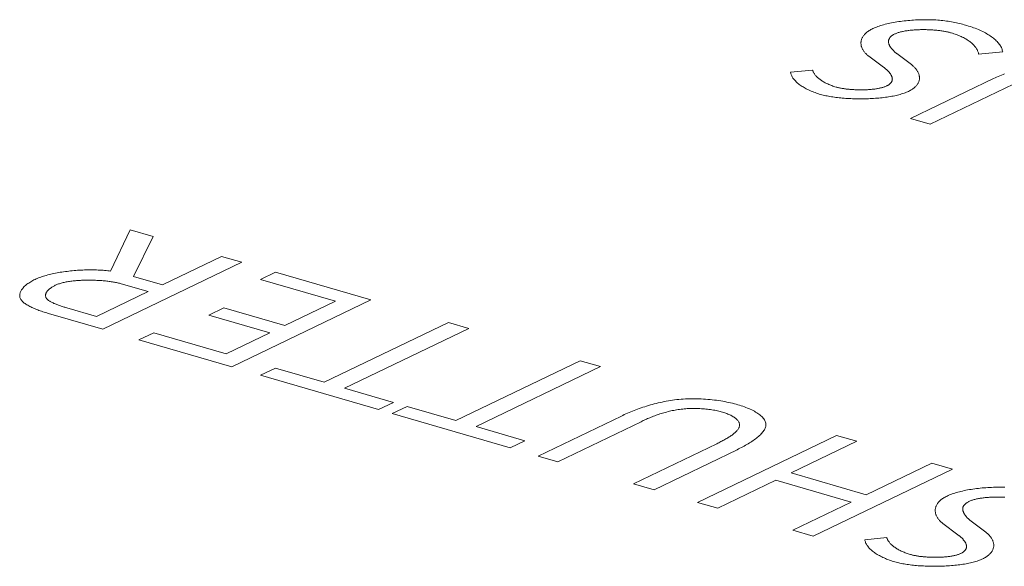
# Model space of a CAD drawing. Header units: millimetres. Extents: x 3925 to 5043, y -86 to 778.
# Tile 265 of 439: x 4916.04 to 4919.39, y 161.89 to 163.74. Entities that reach past the tile are written whole.
import ezdxf

# ---------------------------------------------------------------- set-up
doc = ezdxf.new("R2010")
doc.units = ezdxf.units.MM
doc.header["$LTSCALE"] = 46.255
doc.layers.add('H30K-TOP-COVDXF_CONTINUOUS_LINE', color=7, linetype='CONTINUOUS')

msp = doc.modelspace()

# ---------------------------------------------------------------- linework, layer by layer
at = {"layer": 'H30K-TOP-COVDXF_CONTINUOUS_LINE', "color": 7, "linetype": 'Continuous', "lineweight": 0}
for p, q in [((4918.9248, 163.6181), (4918.9755, 163.5803)), ((4919.0698, 163.5894), (4919.0204, 163.6267)), ((4919.2982, 163.625), (4919.3798, 163.6327)), ((4918.7338, 163.571), (4918.6593, 163.5634)), ((4919.067, 163.4064), (4919.1334, 163.3871)), ((4916.4162, 163.0285), (4916.3496, 162.888)), ((4916.4946, 163.0057), (4916.4162, 163.0285)), ((4916.4269, 162.8705), (4916.4946, 163.0057)), ((4916.3229, 162.6907), (4916.7952, 162.9183)), ((4916.7259, 162.9385), (4916.5254, 162.8419)), ((4916.7952, 162.9183), (4916.7259, 162.9385)), ((4916.9101, 162.8849), (4916.8592, 162.8603)), ((4917.234, 162.7907), (4916.9101, 162.8849)), ((4916.3853, 162.8453), (4916.4771, 162.8186)), ((4916.5254, 162.8419), (4916.4269, 162.8705)), ((4916.8592, 162.8603), (4917.1137, 162.7863)), ((4916.4771, 162.8186), (4916.3018, 162.7341)), ((4916.7616, 162.563), (4917.234, 162.7907)), ((4917.1137, 162.7863), (4916.9416, 162.7034)), ((4916.3018, 162.7341), (4916.2008, 162.7635)), ((4916.7342, 162.7637), (4916.6833, 162.7392)), ((4916.9416, 162.7034), (4916.7342, 162.7637)), ((4916.6833, 162.7392), (4916.8907, 162.6789)), ((4917.4973, 162.7141), (4917.0752, 162.5107)), ((4917.5667, 162.6939), (4917.4973, 162.7141)), ((4916.4962, 162.6791), (4916.446, 162.6548)), ((4916.7425, 162.6075), (4916.4962, 162.6791)), ((4916.8907, 162.6789), (4916.7425, 162.6075)), ((4917.1446, 162.4905), (4917.5667, 162.6939)), ((4916.446, 162.6548), (4916.7616, 162.563)), ((4917.9443, 162.5841), (4917.5222, 162.3807)), ((4918.0137, 162.5639), (4917.9443, 162.5841)), ((4916.9096, 162.5588), (4916.8593, 162.5346)), ((4917.0752, 162.5107), (4916.9096, 162.5588)), ((4917.5915, 162.3605), (4918.0137, 162.5639)), ((4916.8593, 162.5346), (4917.26, 162.4181)), ((4917.3102, 162.4423), (4917.1446, 162.4905)), ((4917.26, 162.4181), (4917.3102, 162.4423)), ((4917.3565, 162.4288), (4917.3062, 162.4046)), ((4917.5222, 162.3807), (4917.3565, 162.4288)), ((4917.3062, 162.4046), (4917.7069, 162.2881)), ((4917.7572, 162.3123), (4917.5915, 162.3605)), ((4917.7069, 162.2881), (4917.7572, 162.3123)), ((4918.8157, 162.3306), (4918.3433, 162.103)), ((4918.6614, 162.2032), (4918.8844, 162.3106)), ((4918.8844, 162.3106), (4918.8157, 162.3306)), ((4918.4087, 162.3023), (4918.1262, 162.1661)), ((4918.1956, 162.1459), (4918.4776, 162.2819)), ((4917.8024, 162.2603), (4917.8688, 162.241)), ((4918.7365, 161.9886), (4919.2089, 162.2162)), ((4919.1395, 162.2364), (4918.9166, 162.129)), ((4919.2089, 162.2162), (4919.1395, 162.2364)), ((4918.412, 162.083), (4918.6098, 162.1783)), ((4918.6098, 162.1783), (4918.865, 162.1041)), ((4918.9166, 162.129), (4918.6614, 162.2032)), ((4918.1262, 162.1661), (4918.1956, 162.1459)), ((4918.3433, 162.103), (4918.412, 162.083)), ((4918.865, 162.1041), (4918.6672, 162.0088)), ((4919.322, 162.0021), (4919.2726, 162.0394)), ((4918.6672, 162.0088), (4918.7365, 161.9886)), ((4919.177, 162.0308), (4919.2277, 161.993)), ((4918.9861, 161.9838), (4918.9115, 161.9761))]:
    msp.add_line(p, q, dxfattribs=at)
for points in [[(4918.9385, 163.7117), (4918.9352, 163.7101), (4918.9321, 163.7084), (4918.9292, 163.7067), (4918.9264, 163.705), (4918.9237, 163.7032), (4918.9212, 163.7014), (4918.9188, 163.6996), (4918.9166, 163.6977), (4918.9144, 163.6959), (4918.9125, 163.6939), (4918.9107, 163.692), (4918.909, 163.69), (4918.9074, 163.688), (4918.906, 163.686), (4918.9047, 163.684), (4918.9035, 163.682), (4918.9024, 163.6799), (4918.9015, 163.6779), (4918.9007, 163.6758), (4918.9, 163.6737), (4918.8995, 163.6716), (4918.899, 163.6695), (4918.8987, 163.6674), (4918.8985, 163.6653), (4918.8984, 163.6632), (4918.8984, 163.6611), (4918.8986, 163.659), (4918.8988, 163.6569), (4918.8992, 163.6548), (4918.8996, 163.6527), (4918.9002, 163.6506), (4918.9009, 163.6485), (4918.9017, 163.6464), (4918.9025, 163.6444), (4918.9035, 163.6424), (4918.9046, 163.6404), (4918.9058, 163.6384), (4918.9071, 163.6364), (4918.9084, 163.6344), (4918.9099, 163.6325), (4918.9115, 163.6306), (4918.9131, 163.6287), (4918.9148, 163.6269), (4918.9167, 163.625), (4918.9186, 163.6232), (4918.9206, 163.6215), (4918.9226, 163.6198), (4918.9248, 163.6181)], [(4919.2583, 163.7223), (4919.2534, 163.7237), (4919.2484, 163.7251), (4919.2434, 163.7264), (4919.2383, 163.7277), (4919.2332, 163.729), (4919.2279, 163.7303), (4919.2226, 163.7315), (4919.2172, 163.7326), (4919.2118, 163.7337), (4919.2062, 163.7348), (4919.2005, 163.7358), (4919.1948, 163.7367), (4919.1889, 163.7375), (4919.1829, 163.7383), (4919.1769, 163.7391), (4919.1707, 163.7397), (4919.1649, 163.7402), (4919.159, 163.7407), (4919.153, 163.7411), (4919.1469, 163.7414), (4919.1408, 163.7417), (4919.1346, 163.7418), (4919.1283, 163.742), (4919.122, 163.742), (4919.1157, 163.742), (4919.1093, 163.742), (4919.1029, 163.7418), (4919.0965, 163.7416), (4919.09, 163.7414), (4919.0836, 163.7411), (4919.0771, 163.7407), (4919.0707, 163.7402), (4919.0643, 163.7397), (4919.0579, 163.7392), (4919.0515, 163.7385), (4919.0452, 163.7378), (4919.0389, 163.7371), (4919.0327, 163.7363), (4919.0266, 163.7354), (4919.0205, 163.7345), (4919.0144, 163.7335), (4919.0085, 163.7324), (4919.0027, 163.7313), (4918.9969, 163.7302), (4918.9913, 163.7289), (4918.9858, 163.7277), (4918.9804, 163.7263), (4918.9751, 163.7249), (4918.97, 163.7235), (4918.965, 163.722), (4918.9601, 163.7204), (4918.9555, 163.7188), (4918.9509, 163.7171), (4918.9466, 163.7154), (4918.9424, 163.7136), (4918.9385, 163.7117)], [(4919.3798, 163.6327), (4919.3793, 163.6356), (4919.3786, 163.6386), (4919.3777, 163.6416), (4919.3766, 163.6446), (4919.3753, 163.6475), (4919.3738, 163.6505), (4919.3721, 163.6534), (4919.3702, 163.6563), (4919.3681, 163.6592), (4919.3659, 163.6621), (4919.3634, 163.665), (4919.3608, 163.6678), (4919.358, 163.6706), (4919.355, 163.6734), (4919.3519, 163.6762), (4919.3486, 163.6789), (4919.3452, 163.6816), (4919.3415, 163.6843), (4919.3378, 163.6869), (4919.3338, 163.6895), (4919.3297, 163.692), (4919.3255, 163.6945), (4919.3211, 163.697), (4919.3166, 163.6994), (4919.3119, 163.7018), (4919.3071, 163.7041), (4919.3022, 163.7063), (4919.2972, 163.7085), (4919.292, 163.7107), (4919.2866, 163.7128), (4919.2812, 163.7148), (4919.2757, 163.7168), (4919.27, 163.7187), (4919.2642, 163.7205), (4919.2583, 163.7223)], [(4919.0204, 163.6267), (4919.019, 163.6277), (4919.0176, 163.6288), (4919.0163, 163.63), (4919.0149, 163.6311), (4919.0136, 163.6323), (4919.0123, 163.6334), (4919.0111, 163.6346), (4919.0098, 163.6358), (4919.0086, 163.637), (4919.0074, 163.6383), (4919.0062, 163.6395), (4919.005, 163.6408), (4919.0039, 163.642), (4919.0029, 163.6433), (4919.0018, 163.6446), (4919.0008, 163.6459), (4918.9999, 163.6472), (4918.999, 163.6485), (4918.9981, 163.6498), (4918.9973, 163.6511), (4918.9965, 163.6524), (4918.9958, 163.6537), (4918.9951, 163.6551), (4918.9945, 163.6564), (4918.994, 163.6577), (4918.9935, 163.6591), (4918.9931, 163.6604), (4918.9927, 163.6617), (4918.9924, 163.6631), (4918.9922, 163.6644), (4918.9921, 163.6657), (4918.992, 163.667), (4918.992, 163.6683), (4918.9921, 163.6697), (4918.9922, 163.671), (4918.9925, 163.6723), (4918.9928, 163.6735), (4918.9932, 163.6748), (4918.9937, 163.6761), (4918.9943, 163.6774), (4918.9949, 163.6786), (4918.9957, 163.6798), (4918.9966, 163.6811), (4918.9976, 163.6823), (4918.9986, 163.6835), (4918.9998, 163.6847), (4919.0011, 163.6858), (4919.0024, 163.687), (4919.0039, 163.6881), (4919.0055, 163.6892), (4919.0073, 163.6903), (4919.0091, 163.6914), (4919.011, 163.6925), (4919.0131, 163.6935)], [(4919.0131, 163.6935), (4919.0153, 163.6945), (4919.0176, 163.6955), (4919.0199, 163.6964), (4919.0224, 163.6973), (4919.025, 163.6982), (4919.0276, 163.699), (4919.0304, 163.6998), (4919.0332, 163.7005), (4919.0361, 163.7012), (4919.039, 163.7019), (4919.0421, 163.7025), (4919.0452, 163.7031), (4919.0483, 163.7037), (4919.0515, 163.7042), (4919.0548, 163.7047), (4919.0582, 163.7052), (4919.0615, 163.7056), (4919.065, 163.706), (4919.0685, 163.7064), (4919.072, 163.7067), (4919.0755, 163.707), (4919.0791, 163.7073), (4919.0827, 163.7075), (4919.0864, 163.7077), (4919.09, 163.7079), (4919.0937, 163.708), (4919.0974, 163.7081), (4919.1011, 163.7082), (4919.1049, 163.7083), (4919.1086, 163.7083), (4919.1124, 163.7083), (4919.1161, 163.7083), (4919.1198, 163.7082), (4919.1236, 163.7081), (4919.1273, 163.708), (4919.131, 163.7078), (4919.1347, 163.7076), (4919.1384, 163.7074), (4919.142, 163.7072), (4919.1457, 163.7069), (4919.1493, 163.7066), (4919.1528, 163.7063), (4919.1564, 163.706), (4919.1599, 163.7056), (4919.1633, 163.7052), (4919.1667, 163.7048), (4919.1701, 163.7044), (4919.1734, 163.7039), (4919.1766, 163.7034), (4919.1798, 163.7029), (4919.1829, 163.7024), (4919.186, 163.7018), (4919.189, 163.7013), (4919.1919, 163.7007), (4919.1948, 163.7), (4919.1975, 163.6994), (4919.2002, 163.6987), (4919.2028, 163.698), (4919.2053, 163.6973)], [(4919.2053, 163.6973), (4919.2099, 163.696), (4919.2144, 163.6945), (4919.2187, 163.6931), (4919.223, 163.6915), (4919.2271, 163.69), (4919.2312, 163.6883), (4919.2351, 163.6866), (4919.2389, 163.6849), (4919.2426, 163.6832), (4919.2462, 163.6813), (4919.2497, 163.6795), (4919.2531, 163.6776), (4919.2564, 163.6757), (4919.2595, 163.6737), (4919.2626, 163.6717), (4919.2655, 163.6697), (4919.2683, 163.6676), (4919.271, 163.6656), (4919.2736, 163.6634), (4919.276, 163.6613), (4919.2784, 163.6591), (4919.2806, 163.657), (4919.2827, 163.6548), (4919.2846, 163.6525), (4919.2865, 163.6503), (4919.2882, 163.648), (4919.2898, 163.6458), (4919.2912, 163.6435), (4919.2926, 163.6412), (4919.2937, 163.6389), (4919.2948, 163.6366), (4919.2958, 163.6343), (4919.2966, 163.632), (4919.2972, 163.6297), (4919.2978, 163.6273), (4919.2982, 163.625)], [(4918.9755, 163.5803), (4918.9768, 163.5793), (4918.9782, 163.5783), (4918.9795, 163.5773), (4918.9808, 163.5762), (4918.9821, 163.5751), (4918.9834, 163.574), (4918.9846, 163.5729), (4918.9859, 163.5718), (4918.9871, 163.5707), (4918.9883, 163.5695), (4918.9895, 163.5684), (4918.9906, 163.5672), (4918.9917, 163.5661), (4918.9928, 163.5649), (4918.9939, 163.5637), (4918.9949, 163.5625), (4918.9959, 163.5613), (4918.9968, 163.5601), (4918.9977, 163.5589), (4918.9986, 163.5577), (4918.9994, 163.5564), (4919.0002, 163.5552), (4919.0009, 163.554), (4919.0016, 163.5527), (4919.0022, 163.5515), (4919.0027, 163.5503), (4919.0032, 163.549), (4919.0037, 163.5478), (4919.004, 163.5466), (4919.0044, 163.5453), (4919.0046, 163.5441), (4919.0048, 163.5429), (4919.0049, 163.5417), (4919.005, 163.5405), (4919.0049, 163.5392), (4919.0048, 163.538), (4919.0046, 163.5368), (4919.0044, 163.5357), (4919.004, 163.5345), (4919.0036, 163.5333), (4919.0031, 163.5321), (4919.0025, 163.531), (4919.0018, 163.5298), (4919.001, 163.5287), (4919.0001, 163.5276), (4918.9992, 163.5265), (4918.9981, 163.5254), (4918.9969, 163.5243), (4918.9957, 163.5232), (4918.9943, 163.5222), (4918.9928, 163.5211), (4918.9912, 163.5201), (4918.9895, 163.5191), (4918.9877, 163.5181), (4918.9858, 163.5172)], [(4919.0598, 163.4986), (4919.0629, 163.5002), (4919.0658, 163.5018), (4919.0686, 163.5034), (4919.0713, 163.505), (4919.0738, 163.5067), (4919.0762, 163.5084), (4919.0784, 163.5101), (4919.0805, 163.5119), (4919.0825, 163.5137), (4919.0843, 163.5155), (4919.086, 163.5174), (4919.0876, 163.5192), (4919.0891, 163.5211), (4919.0904, 163.523), (4919.0916, 163.5249), (4919.0927, 163.5268), (4919.0936, 163.5288), (4919.0945, 163.5307), (4919.0952, 163.5327), (4919.0958, 163.5347), (4919.0963, 163.5367), (4919.0967, 163.5387), (4919.0969, 163.5407), (4919.0971, 163.5427), (4919.0971, 163.5447), (4919.0971, 163.5467), (4919.0969, 163.5487), (4919.0966, 163.5507), (4919.0963, 163.5527), (4919.0958, 163.5547), (4919.0952, 163.5567), (4919.0946, 163.5586), (4919.0938, 163.5606), (4919.0929, 163.5625), (4919.092, 163.5645), (4919.0909, 163.5664), (4919.0898, 163.5683), (4919.0886, 163.5702), (4919.0873, 163.5721), (4919.0859, 163.5739), (4919.0844, 163.5757), (4919.0829, 163.5775), (4919.0812, 163.5793), (4919.0795, 163.5811), (4919.0777, 163.5828), (4919.0758, 163.5845), (4919.0739, 163.5861), (4919.0719, 163.5878), (4919.0698, 163.5894)], [(4918.6593, 163.5634), (4918.6597, 163.5609), (4918.6603, 163.5583), (4918.6611, 163.5559), (4918.6621, 163.5534), (4918.6632, 163.5509), (4918.6645, 163.5484), (4918.6659, 163.5459), (4918.6675, 163.5435), (4918.6693, 163.5411), (4918.6712, 163.5386), (4918.6733, 163.5362), (4918.6755, 163.5339), (4918.6779, 163.5315), (4918.6804, 163.5292), (4918.683, 163.5268), (4918.6858, 163.5246), (4918.6887, 163.5223), (4918.6918, 163.5201), (4918.695, 163.5179), (4918.6983, 163.5157), (4918.7017, 163.5136), (4918.7053, 163.5115), (4918.709, 163.5094), (4918.7128, 163.5074), (4918.7167, 163.5054), (4918.7207, 163.5035), (4918.7249, 163.5016), (4918.7291, 163.4997), (4918.7335, 163.4979), (4918.738, 163.4962), (4918.7425, 163.4945), (4918.7472, 163.4928), (4918.752, 163.4912), (4918.7568, 163.4897), (4918.7618, 163.4882)], [(4918.814, 163.5134), (4918.8102, 163.5145), (4918.8064, 163.5157), (4918.8028, 163.5169), (4918.7992, 163.5182), (4918.7957, 163.5195), (4918.7923, 163.5209), (4918.789, 163.5223), (4918.7858, 163.5237), (4918.7826, 163.5251), (4918.7796, 163.5266), (4918.7766, 163.5281), (4918.7737, 163.5297), (4918.7709, 163.5313), (4918.7682, 163.5329), (4918.7656, 163.5345), (4918.7631, 163.5362), (4918.7606, 163.5379), (4918.7583, 163.5396), (4918.7561, 163.5413), (4918.7539, 163.5431), (4918.7519, 163.5449), (4918.7499, 163.5467), (4918.7481, 163.5485), (4918.7463, 163.5503), (4918.7447, 163.5521), (4918.7431, 163.554), (4918.7417, 163.5559), (4918.7403, 163.5577), (4918.7391, 163.5596), (4918.7379, 163.5615), (4918.7369, 163.5634), (4918.736, 163.5653), (4918.7352, 163.5672), (4918.7344, 163.5691), (4918.7338, 163.571)], [(4919.3865, 163.5587), (4919.3809, 163.5564), (4919.3753, 163.5541), (4919.3699, 163.5517), (4919.3645, 163.5494), (4919.3593, 163.547), (4919.3541, 163.5447), (4919.3491, 163.5423), (4919.067, 163.4064)], [(4918.9858, 163.5172), (4918.9839, 163.5163), (4918.9818, 163.5154), (4918.9797, 163.5146), (4918.9775, 163.5138), (4918.9752, 163.513), (4918.9728, 163.5123), (4918.9704, 163.5116), (4918.9679, 163.5109), (4918.9653, 163.5103), (4918.9626, 163.5097), (4918.9599, 163.5091), (4918.9572, 163.5085), (4918.9543, 163.508), (4918.9515, 163.5075), (4918.9485, 163.5071), (4918.9455, 163.5067), (4918.9425, 163.5063), (4918.9394, 163.5059), (4918.9363, 163.5056), (4918.9332, 163.5053), (4918.93, 163.505), (4918.9268, 163.5047), (4918.9236, 163.5045), (4918.9203, 163.5043), (4918.9171, 163.5042), (4918.9138, 163.504), (4918.9104, 163.5039), (4918.9071, 163.5039), (4918.9038, 163.5038), (4918.9004, 163.5038), (4918.8971, 163.5038), (4918.8938, 163.5038), (4918.8904, 163.5038), (4918.8871, 163.5039), (4918.8838, 163.504), (4918.8804, 163.5041), (4918.8771, 163.5043), (4918.8738, 163.5045), (4918.8706, 163.5047), (4918.8673, 163.5049), (4918.8641, 163.5051), (4918.8609, 163.5054), (4918.8578, 163.5057), (4918.8546, 163.506), (4918.8516, 163.5064), (4918.8485, 163.5067), (4918.8455, 163.5071), (4918.8426, 163.5075), (4918.8397, 163.508), (4918.8368, 163.5084), (4918.834, 163.5089), (4918.8313, 163.5094), (4918.8286, 163.5099), (4918.826, 163.5104), (4918.8234, 163.511), (4918.821, 163.5115), (4918.8186, 163.5121), (4918.8162, 163.5127), (4918.814, 163.5134)], [(4919.1334, 163.3871), (4919.416, 163.5232)], [(4918.7618, 163.4882), (4918.7658, 163.4871), (4918.77, 163.486), (4918.7743, 163.485), (4918.7788, 163.484), (4918.7834, 163.483), (4918.7881, 163.4821), (4918.7929, 163.4812), (4918.7978, 163.4804), (4918.8029, 163.4796), (4918.808, 163.4789), (4918.8133, 163.4782), (4918.8186, 163.4775), (4918.824, 163.4769), (4918.8295, 163.4764), (4918.8351, 163.4758), (4918.8408, 163.4754), (4918.8465, 163.475), (4918.8522, 163.4746), (4918.858, 163.4743), (4918.8639, 163.474), (4918.8698, 163.4737), (4918.8757, 163.4735), (4918.8816, 163.4734), (4918.8876, 163.4733), (4918.8936, 163.4733), (4918.8996, 163.4733), (4918.9056, 163.4733), (4918.9116, 163.4734), (4918.9176, 163.4736), (4918.9236, 163.4738), (4918.9296, 163.474), (4918.9355, 163.4743), (4918.9414, 163.4747), (4918.9473, 163.4751), (4918.9532, 163.4755), (4918.959, 163.476), (4918.9647, 163.4766), (4918.9704, 163.4772), (4918.976, 163.4778), (4918.9815, 163.4785), (4918.987, 163.4793), (4918.9924, 163.4801), (4918.9977, 163.481), (4919.0029, 163.4819), (4919.0081, 163.4828), (4919.0131, 163.4839), (4919.018, 163.4849), (4919.0228, 163.4861), (4919.0274, 163.4872), (4919.032, 163.4885), (4919.0364, 163.4898), (4919.0407, 163.4911), (4919.0448, 163.4925), (4919.0488, 163.494), (4919.0526, 163.4955), (4919.0563, 163.497), (4919.0598, 163.4986)], [(4916.3496, 162.888), (4916.3447, 162.8888), (4916.3397, 162.8894), (4916.3346, 162.89), (4916.3294, 162.8906), (4916.3241, 162.8911), (4916.3187, 162.8915), (4916.3133, 162.8918), (4916.3077, 162.8921), (4916.3021, 162.8923), (4916.2964, 162.8925), (4916.2907, 162.8926), (4916.2849, 162.8927), (4916.2791, 162.8927), (4916.2732, 162.8926), (4916.2673, 162.8925), (4916.2614, 162.8923), (4916.2554, 162.8921), (4916.2495, 162.8918), (4916.2435, 162.8914), (4916.2375, 162.891), (4916.2315, 162.8906), (4916.2255, 162.8901), (4916.2196, 162.8895), (4916.2136, 162.8889), (4916.2077, 162.8883), (4916.2019, 162.8875), (4916.196, 162.8868), (4916.1902, 162.886), (4916.1845, 162.8851), (4916.1788, 162.8842), (4916.1732, 162.8832), (4916.1676, 162.8822), (4916.1621, 162.8812), (4916.1567, 162.8801), (4916.1514, 162.8789), (4916.1462, 162.8777), (4916.1411, 162.8765), (4916.1361, 162.8752), (4916.1312, 162.8739), (4916.1264, 162.8725), (4916.1217, 162.8711), (4916.1172, 162.8697), (4916.1128, 162.8682), (4916.1085, 162.8666), (4916.1044, 162.8651), (4916.1004, 162.8634), (4916.0966, 162.8618), (4916.093, 162.8601)], [(4916.093, 162.8601), (4916.0891, 162.8582), (4916.0854, 162.8562), (4916.0818, 162.8542), (4916.0783, 162.8522), (4916.0749, 162.8501), (4916.0717, 162.8479), (4916.0686, 162.8457), (4916.0656, 162.8435), (4916.0628, 162.8413), (4916.0601, 162.839), (4916.0576, 162.8367), (4916.0553, 162.8344), (4916.0531, 162.8321), (4916.0511, 162.8297), (4916.0492, 162.8273), (4916.0475, 162.825), (4916.046, 162.8226), (4916.0447, 162.8202), (4916.0436, 162.8178), (4916.0426, 162.8154), (4916.0419, 162.8131), (4916.0413, 162.8107), (4916.041, 162.8083), (4916.0408, 162.806), (4916.0409, 162.8037), (4916.0412, 162.8014), (4916.0417, 162.7991), (4916.0425, 162.7969), (4916.0434, 162.7946), (4916.0447, 162.7924), (4916.0461, 162.7903), (4916.0478, 162.7881), (4916.0496, 162.786), (4916.0517, 162.784), (4916.054, 162.7819), (4916.0565, 162.7799), (4916.0591, 162.778), (4916.0619, 162.776), (4916.0649, 162.7741), (4916.0681, 162.7722), (4916.0714, 162.7704), (4916.0748, 162.7686), (4916.0783, 162.7668), (4916.082, 162.765), (4916.0858, 162.7633), (4916.0897, 162.7616), (4916.0938, 162.7599), (4916.0979, 162.7583), (4916.102, 162.7567), (4916.1063, 162.7551), (4916.1106, 162.7535), (4916.115, 162.752), (4916.1194, 162.7504), (4916.1239, 162.749), (4916.1284, 162.7475), (4916.133, 162.7461), (4916.1375, 162.7447), (4916.1421, 162.7433), (4916.1467, 162.7419), (4916.3229, 162.6907)], [(4916.1616, 162.8401), (4916.1642, 162.8413), (4916.1668, 162.8424), (4916.1696, 162.8435), (4916.1725, 162.8446), (4916.1755, 162.8456), (4916.1785, 162.8465), (4916.1817, 162.8474), (4916.185, 162.8483), (4916.1884, 162.8491), (4916.1918, 162.8499), (4916.1953, 162.8507), (4916.1989, 162.8514), (4916.2026, 162.8521), (4916.2064, 162.8527), (4916.2102, 162.8533), (4916.2141, 162.8539), (4916.218, 162.8544), (4916.222, 162.8549), (4916.226, 162.8553), (4916.2301, 162.8557), (4916.2343, 162.8561), (4916.2384, 162.8564), (4916.2426, 162.8567), (4916.2469, 162.8569), (4916.2512, 162.8571), (4916.2554, 162.8573), (4916.2598, 162.8575), (4916.2641, 162.8576), (4916.2684, 162.8577), (4916.2728, 162.8577), (4916.2771, 162.8577), (4916.2815, 162.8577), (4916.2858, 162.8576), (4916.2902, 162.8575), (4916.2945, 162.8574), (4916.2988, 162.8572), (4916.3031, 162.857), (4916.3074, 162.8568), (4916.3117, 162.8566), (4916.3159, 162.8563), (4916.3201, 162.856), (4916.3242, 162.8556), (4916.3283, 162.8552), (4916.3324, 162.8548), (4916.3364, 162.8544), (4916.3404, 162.8539), (4916.3443, 162.8534), (4916.3481, 162.8529), (4916.3519, 162.8523), (4916.3556, 162.8518), (4916.3593, 162.8511), (4916.3628, 162.8505), (4916.3663, 162.8498), (4916.3697, 162.8491), (4916.373, 162.8484), (4916.3762, 162.8477), (4916.3794, 162.8469), (4916.3824, 162.8461), (4916.3853, 162.8453)], [(4916.2008, 162.7635), (4916.1945, 162.7654), (4916.1914, 162.7664), (4916.1883, 162.7673), (4916.1852, 162.7683), (4916.1822, 162.7693), (4916.1791, 162.7703), (4916.1761, 162.7713), (4916.1732, 162.7724), (4916.1703, 162.7734), (4916.1674, 162.7745), (4916.1646, 162.7756), (4916.1618, 162.7767), (4916.1592, 162.7778), (4916.1565, 162.7789), (4916.154, 162.7801), (4916.1516, 162.7813), (4916.1492, 162.7825), (4916.147, 162.7837), (4916.1448, 162.7849), (4916.1428, 162.7862), (4916.1408, 162.7875), (4916.139, 162.7888), (4916.1373, 162.7901), (4916.1358, 162.7914), (4916.1344, 162.7928), (4916.1331, 162.7942), (4916.132, 162.7956), (4916.131, 162.7971), (4916.1302, 162.7985), (4916.1296, 162.8), (4916.1291, 162.8015), (4916.1288, 162.803), (4916.1286, 162.8045), (4916.1286, 162.806), (4916.1287, 162.8075), (4916.129, 162.8091), (4916.1294, 162.8106), (4916.1299, 162.8122), (4916.1306, 162.8138), (4916.1313, 162.8153), (4916.1323, 162.8169), (4916.1333, 162.8185), (4916.1345, 162.82), (4916.1357, 162.8216), (4916.1371, 162.8231), (4916.1386, 162.8247), (4916.1402, 162.8262), (4916.1419, 162.8277), (4916.1438, 162.8292), (4916.1457, 162.8306), (4916.1477, 162.8321), (4916.1498, 162.8335), (4916.152, 162.8349), (4916.1543, 162.8362), (4916.1567, 162.8376), (4916.1591, 162.8389), (4916.1616, 162.8401)], [(4918.4801, 162.4347), (4918.4743, 162.4363), (4918.4683, 162.4379), (4918.4621, 162.4395), (4918.4558, 162.441), (4918.4493, 162.4424), (4918.4427, 162.4438), (4918.4359, 162.4451), (4918.4291, 162.4463), (4918.4221, 162.4475), (4918.415, 162.4486), (4918.4079, 162.4496), (4918.4006, 162.4505), (4918.3933, 162.4514), (4918.3859, 162.4522), (4918.3784, 162.4529), (4918.3709, 162.4535), (4918.3634, 162.454), (4918.3558, 162.4544), (4918.3482, 162.4547), (4918.3405, 162.4549), (4918.3329, 162.455), (4918.3253, 162.455), (4918.3176, 162.4549), (4918.31, 162.4547), (4918.3024, 162.4544), (4918.2949, 162.454), (4918.2875, 162.4534), (4918.2802, 162.4527), (4918.2729, 162.452), (4918.2656, 162.4511), (4918.2584, 162.4501), (4918.2513, 162.449), (4918.2442, 162.4479), (4918.2371, 162.4466), (4918.2301, 162.4453), (4918.2232, 162.4438), (4918.2163, 162.4423), (4918.2095, 162.4407), (4918.2028, 162.4391), (4918.1961, 162.4374), (4918.1895, 162.4356), (4918.183, 162.4337), (4918.1765, 162.4318), (4918.1701, 162.4298), (4918.1638, 162.4278), (4918.1576, 162.4258), (4918.1514, 162.4237), (4918.1453, 162.4215), (4918.1393, 162.4193), (4918.1334, 162.4171), (4918.1276, 162.4148), (4918.1219, 162.4126), (4918.1162, 162.4103), (4918.1107, 162.408), (4918.1053, 162.4056), (4918.0999, 162.4033), (4918.0946, 162.4009), (4918.0895, 162.3986), (4918.0845, 162.3962), (4917.8024, 162.2603)], [(4917.8688, 162.241), (4918.1514, 162.3771), (4918.1549, 162.3788), (4918.1586, 162.3805), (4918.1623, 162.3822), (4918.166, 162.3839), (4918.1698, 162.3856), (4918.1737, 162.3873), (4918.1776, 162.389), (4918.1816, 162.3906), (4918.1857, 162.3923), (4918.1897, 162.3939), (4918.1939, 162.3955), (4918.1981, 162.3971), (4918.2024, 162.3987), (4918.2067, 162.4002), (4918.211, 162.4017), (4918.2155, 162.4032), (4918.2199, 162.4046), (4918.2244, 162.406), (4918.229, 162.4074), (4918.2336, 162.4087), (4918.2383, 162.4099), (4918.243, 162.4112), (4918.2478, 162.4123), (4918.2526, 162.4134), (4918.2575, 162.4145), (4918.2624, 162.4155), (4918.2673, 162.4164), (4918.2723, 162.4173), (4918.2774, 162.4181), (4918.2825, 162.4189), (4918.2876, 162.4195), (4918.2928, 162.4201), (4918.298, 162.4206), (4918.3033, 162.4211), (4918.3085, 162.4214), (4918.3138, 162.4217), (4918.3191, 162.4219), (4918.3244, 162.422), (4918.3298, 162.4221), (4918.3351, 162.422), (4918.3404, 162.4219), (4918.3458, 162.4218), (4918.3511, 162.4215), (4918.3564, 162.4212), (4918.3616, 162.4208), (4918.3669, 162.4204), (4918.372, 162.4199), (4918.3772, 162.4193), (4918.3822, 162.4187), (4918.3872, 162.418), (4918.3921, 162.4173), (4918.397, 162.4165), (4918.4017, 162.4157), (4918.4064, 162.4148), (4918.4109, 162.4138), (4918.4154, 162.4128), (4918.4197, 162.4118), (4918.4239, 162.4107), (4918.4279, 162.4095)], [(4918.4279, 162.4095), (4918.4318, 162.4084), (4918.4356, 162.4071), (4918.4392, 162.4059), (4918.4428, 162.4045), (4918.4462, 162.4031), (4918.4496, 162.4017), (4918.4528, 162.4002), (4918.456, 162.3987), (4918.459, 162.3971), (4918.4618, 162.3955), (4918.4646, 162.3938), (4918.4672, 162.3921), (4918.4696, 162.3904), (4918.4719, 162.3887), (4918.4741, 162.3869), (4918.476, 162.3851), (4918.4779, 162.3832), (4918.4795, 162.3814), (4918.481, 162.3795), (4918.4823, 162.3776), (4918.4834, 162.3757), (4918.4844, 162.3738), (4918.4851, 162.3718), (4918.4856, 162.3699), (4918.486, 162.3679), (4918.4861, 162.3659), (4918.486, 162.3639), (4918.4857, 162.3619), (4918.4852, 162.3599), (4918.4845, 162.3578), (4918.4836, 162.3558), (4918.4825, 162.3538), (4918.4813, 162.3518), (4918.4799, 162.3497), (4918.4783, 162.3477), (4918.4765, 162.3457), (4918.4746, 162.3437), (4918.4726, 162.3417), (4918.4704, 162.3397), (4918.4681, 162.3377), (4918.4657, 162.3357), (4918.4632, 162.3338), (4918.4605, 162.3318), (4918.4578, 162.3298), (4918.4549, 162.3279), (4918.452, 162.326), (4918.449, 162.324), (4918.4459, 162.3221), (4918.4427, 162.3203), (4918.4395, 162.3184), (4918.4362, 162.3165), (4918.4329, 162.3147), (4918.4295, 162.3128), (4918.4261, 162.311), (4918.4226, 162.3092), (4918.4192, 162.3075), (4918.4157, 162.3057), (4918.4122, 162.304), (4918.4087, 162.3023)], [(4918.4776, 162.2819), (4918.4825, 162.2843), (4918.4873, 162.2867), (4918.4921, 162.2892), (4918.4968, 162.2917), (4918.5015, 162.2943), (4918.5062, 162.2969), (4918.5107, 162.2995), (4918.5152, 162.3021), (4918.5196, 162.3048), (4918.5239, 162.3075), (4918.528, 162.3102), (4918.5321, 162.3129), (4918.536, 162.3157), (4918.5398, 162.3184), (4918.5435, 162.3212), (4918.547, 162.324), (4918.5504, 162.3268), (4918.5536, 162.3297), (4918.5566, 162.3325), (4918.5594, 162.3354), (4918.562, 162.3382), (4918.5644, 162.3411), (4918.5666, 162.3439), (4918.5686, 162.3468), (4918.5704, 162.3497), (4918.5719, 162.3525), (4918.5732, 162.3554), (4918.5742, 162.3583), (4918.575, 162.3611), (4918.5754, 162.364), (4918.5756, 162.3668), (4918.5755, 162.3696), (4918.5751, 162.3724), (4918.5744, 162.3753), (4918.5734, 162.3781), (4918.5721, 162.3809), (4918.5705, 162.3837), (4918.5686, 162.3864), (4918.5664, 162.3892), (4918.564, 162.3919), (4918.5613, 162.3946), (4918.5584, 162.3972), (4918.5553, 162.3998), (4918.5519, 162.4024), (4918.5483, 162.4049), (4918.5445, 162.4074), (4918.5405, 162.4098), (4918.5363, 162.4122), (4918.5319, 162.4146), (4918.5273, 162.4168), (4918.5226, 162.4191), (4918.5178, 162.4213), (4918.5128, 162.4234), (4918.5076, 162.4254), (4918.5023, 162.4274), (4918.4969, 162.4293), (4918.4914, 162.4312), (4918.4858, 162.433), (4918.4801, 162.4347)], [(4919.3868, 162.1545), (4919.3806, 162.1547), (4919.3743, 162.1547), (4919.3679, 162.1547), (4919.3616, 162.1547), (4919.3551, 162.1545), (4919.3487, 162.1543), (4919.3423, 162.1541), (4919.3358, 162.1538), (4919.3294, 162.1534), (4919.3229, 162.1529), (4919.3165, 162.1524), (4919.3101, 162.1519), (4919.3038, 162.1512), (4919.2974, 162.1505), (4919.2912, 162.1498), (4919.285, 162.149), (4919.2788, 162.1481), (4919.2727, 162.1472), (4919.2667, 162.1462), (4919.2608, 162.1451), (4919.2549, 162.144), (4919.2492, 162.1429), (4919.2435, 162.1416), (4919.238, 162.1404), (4919.2326, 162.139), (4919.2274, 162.1376), (4919.2222, 162.1362), (4919.2172, 162.1347), (4919.2124, 162.1331), (4919.2077, 162.1315), (4919.2032, 162.1298), (4919.1988, 162.1281), (4919.1947, 162.1263), (4919.1907, 162.1244)], [(4919.1907, 162.1244), (4919.1875, 162.1228), (4919.1844, 162.1211), (4919.1814, 162.1194), (4919.1786, 162.1177), (4919.1759, 162.1159), (4919.1734, 162.1141), (4919.171, 162.1123), (4919.1688, 162.1104), (4919.1667, 162.1086), (4919.1647, 162.1066), (4919.1629, 162.1047), (4919.1612, 162.1027), (4919.1596, 162.1008), (4919.1582, 162.0987), (4919.1569, 162.0967), (4919.1557, 162.0947), (4919.1547, 162.0926), (4919.1537, 162.0906), (4919.1529, 162.0885), (4919.1523, 162.0864), (4919.1517, 162.0843), (4919.1513, 162.0822), (4919.1509, 162.0801), (4919.1507, 162.078), (4919.1507, 162.0759), (4919.1507, 162.0738), (4919.1508, 162.0717), (4919.1511, 162.0696), (4919.1514, 162.0675), (4919.1519, 162.0654), (4919.1525, 162.0633), (4919.1531, 162.0612), (4919.1539, 162.0592), (4919.1548, 162.0571), (4919.1558, 162.0551), (4919.1569, 162.0531), (4919.158, 162.0511), (4919.1593, 162.0491), (4919.1607, 162.0471), (4919.1621, 162.0452), (4919.1637, 162.0433), (4919.1653, 162.0414), (4919.1671, 162.0396), (4919.1689, 162.0377), (4919.1708, 162.0359), (4919.1728, 162.0342), (4919.1749, 162.0325), (4919.177, 162.0308)], [(4919.2726, 162.0394), (4919.2712, 162.0404), (4919.2699, 162.0415), (4919.2685, 162.0427), (4919.2672, 162.0438), (4919.2659, 162.045), (4919.2646, 162.0461), (4919.2633, 162.0473), (4919.262, 162.0485), (4919.2608, 162.0497), (4919.2596, 162.051), (4919.2584, 162.0522), (4919.2573, 162.0535), (4919.2562, 162.0547), (4919.2551, 162.056), (4919.2541, 162.0573), (4919.2531, 162.0586), (4919.2521, 162.0599), (4919.2512, 162.0612), (4919.2503, 162.0625), (4919.2495, 162.0638), (4919.2488, 162.0651), (4919.248, 162.0664), (4919.2474, 162.0678), (4919.2468, 162.0691), (4919.2462, 162.0704), (4919.2457, 162.0718), (4919.2453, 162.0731), (4919.245, 162.0744), (4919.2447, 162.0758), (4919.2445, 162.0771), (4919.2443, 162.0784), (4919.2442, 162.0797), (4919.2442, 162.0811), (4919.2443, 162.0824), (4919.2445, 162.0837), (4919.2447, 162.085), (4919.245, 162.0863), (4919.2454, 162.0875), (4919.2459, 162.0888), (4919.2465, 162.0901), (4919.2472, 162.0913), (4919.248, 162.0925), (4919.2488, 162.0938), (4919.2498, 162.095), (4919.2509, 162.0962), (4919.252, 162.0974), (4919.2533, 162.0985), (4919.2547, 162.0997), (4919.2562, 162.1008), (4919.2578, 162.1019), (4919.2595, 162.103), (4919.2613, 162.1041), (4919.2633, 162.1052), (4919.2653, 162.1062)], [(4919.2653, 162.1062), (4919.2675, 162.1072), (4919.2698, 162.1082), (4919.2722, 162.1091), (4919.2747, 162.11), (4919.2772, 162.1109), (4919.2799, 162.1117), (4919.2826, 162.1125), (4919.2854, 162.1132), (4919.2883, 162.1139), (4919.2913, 162.1146), (4919.2943, 162.1152), (4919.2974, 162.1158), (4919.3006, 162.1164), (4919.3038, 162.1169), (4919.3071, 162.1174), (4919.3104, 162.1179), (4919.3138, 162.1183), (4919.3172, 162.1187), (4919.3207, 162.1191), (4919.3242, 162.1194), (4919.3278, 162.1197), (4919.3313, 162.12), (4919.335, 162.1202), (4919.3386, 162.1204), (4919.3423, 162.1206), (4919.346, 162.1207), (4919.3497, 162.1209), (4919.3534, 162.1209), (4919.3571, 162.121), (4919.3609, 162.121), (4919.3646, 162.121), (4919.3683, 162.121), (4919.3721, 162.1209), (4919.3758, 162.1208), (4919.3795, 162.1207), (4919.3832, 162.1205), (4919.3869, 162.1203)], [(4918.9115, 161.9761), (4918.9119, 161.9736), (4918.9126, 161.9711), (4918.9134, 161.9686), (4918.9143, 161.9661), (4918.9154, 161.9636), (4918.9167, 161.9611), (4918.9182, 161.9586), (4918.9198, 161.9562), (4918.9215, 161.9538), (4918.9235, 161.9513), (4918.9255, 161.9489), (4918.9277, 161.9466), (4918.9301, 161.9442), (4918.9326, 161.9419), (4918.9353, 161.9396), (4918.938, 161.9373), (4918.941, 161.935), (4918.944, 161.9328), (4918.9472, 161.9306), (4918.9505, 161.9284), (4918.954, 161.9263), (4918.9575, 161.9242), (4918.9612, 161.9221), (4918.965, 161.9201), (4918.9689, 161.9181), (4918.973, 161.9162), (4918.9771, 161.9143), (4918.9814, 161.9124), (4918.9857, 161.9106), (4918.9902, 161.9089), (4918.9948, 161.9072), (4918.9994, 161.9055), (4919.0042, 161.9039), (4919.0091, 161.9024), (4919.014, 161.9009)], [(4919.0662, 161.9261), (4919.0624, 161.9272), (4919.0587, 161.9284), (4919.055, 161.9296), (4919.0515, 161.9309), (4919.048, 161.9322), (4919.0446, 161.9336), (4919.0413, 161.935), (4919.038, 161.9364), (4919.0349, 161.9378), (4919.0318, 161.9393), (4919.0288, 161.9409), (4919.0259, 161.9424), (4919.0231, 161.944), (4919.0204, 161.9456), (4919.0178, 161.9472), (4919.0153, 161.9489), (4919.0129, 161.9506), (4919.0105, 161.9523), (4919.0083, 161.954), (4919.0062, 161.9558), (4919.0041, 161.9576), (4919.0022, 161.9594), (4919.0003, 161.9612), (4918.9986, 161.963), (4918.9969, 161.9648), (4918.9953, 161.9667), (4918.9939, 161.9686), (4918.9926, 161.9704), (4918.9913, 161.9723), (4918.9902, 161.9742), (4918.9891, 161.9761), (4918.9882, 161.978), (4918.9874, 161.9799), (4918.9867, 161.9818), (4918.9861, 161.9838)], [(4919.2277, 161.993), (4919.2291, 161.992), (4919.2304, 161.991), (4919.2317, 161.99), (4919.233, 161.9889), (4919.2343, 161.9878), (4919.2356, 161.9867), (4919.2369, 161.9856), (4919.2381, 161.9845), (4919.2393, 161.9834), (4919.2405, 161.9822), (4919.2417, 161.9811), (4919.2429, 161.9799), (4919.244, 161.9788), (4919.2451, 161.9776), (4919.2461, 161.9764), (4919.2471, 161.9752), (4919.2481, 161.974), (4919.2491, 161.9728), (4919.25, 161.9716), (4919.2508, 161.9704), (4919.2516, 161.9691), (4919.2524, 161.9679), (4919.2531, 161.9667), (4919.2538, 161.9654), (4919.2544, 161.9642), (4919.255, 161.963), (4919.2555, 161.9617), (4919.2559, 161.9605), (4919.2563, 161.9593), (4919.2566, 161.958), (4919.2569, 161.9568), (4919.257, 161.9556), (4919.2572, 161.9544), (4919.2572, 161.9532), (4919.2572, 161.9519), (4919.2571, 161.9507), (4919.2569, 161.9495), (4919.2566, 161.9484), (4919.2563, 161.9472), (4919.2558, 161.946), (4919.2553, 161.9448), (4919.2547, 161.9437), (4919.254, 161.9425), (4919.2533, 161.9414), (4919.2524, 161.9403), (4919.2514, 161.9392), (4919.2503, 161.9381), (4919.2492, 161.937), (4919.2479, 161.9359), (4919.2465, 161.9349), (4919.2451, 161.9339), (4919.2435, 161.9328), (4919.2418, 161.9318), (4919.24, 161.9309), (4919.2381, 161.9299)], [(4919.312, 161.9113), (4919.3151, 161.9129), (4919.3181, 161.9145), (4919.3209, 161.9161), (4919.3235, 161.9177), (4919.326, 161.9194), (4919.3284, 161.9211), (4919.3306, 161.9228), (4919.3327, 161.9246), (4919.3347, 161.9264), (4919.3366, 161.9282), (4919.3383, 161.9301), (4919.3398, 161.9319), (4919.3413, 161.9338), (4919.3426, 161.9357), (4919.3438, 161.9376), (4919.3449, 161.9395), (4919.3459, 161.9415), (4919.3467, 161.9435), (4919.3474, 161.9454), (4919.348, 161.9474), (4919.3485, 161.9494), (4919.3489, 161.9514), (4919.3492, 161.9534), (4919.3493, 161.9554), (4919.3494, 161.9574), (4919.3493, 161.9594), (4919.3492, 161.9614), (4919.3489, 161.9634), (4919.3485, 161.9654), (4919.348, 161.9674), (4919.3475, 161.9694), (4919.3468, 161.9713), (4919.346, 161.9733), (4919.3452, 161.9752), (4919.3442, 161.9772), (4919.3432, 161.9791), (4919.3421, 161.981), (4919.3408, 161.9829), (4919.3395, 161.9848), (4919.3381, 161.9866), (4919.3367, 161.9884), (4919.3351, 161.9903), (4919.3335, 161.992), (4919.3317, 161.9938), (4919.33, 161.9955), (4919.3281, 161.9972), (4919.3261, 161.9988), (4919.3241, 162.0005), (4919.322, 162.0021)], [(4919.014, 161.9009), (4919.018, 161.8998), (4919.0222, 161.8987), (4919.0265, 161.8977), (4919.031, 161.8967), (4919.0356, 161.8957), (4919.0403, 161.8948), (4919.0451, 161.8939), (4919.0501, 161.8931), (4919.0551, 161.8923), (4919.0603, 161.8916), (4919.0655, 161.8909), (4919.0709, 161.8902), (4919.0763, 161.8896), (4919.0818, 161.8891), (4919.0874, 161.8885), (4919.093, 161.8881), (4919.0987, 161.8877), (4919.1045, 161.8873), (4919.1103, 161.887), (4919.1161, 161.8867), (4919.122, 161.8864), (4919.1279, 161.8863), (4919.1339, 161.8861), (4919.1399, 161.886), (4919.1459, 161.886), (4919.1519, 161.886), (4919.1579, 161.886), (4919.1639, 161.8861), (4919.1699, 161.8863), (4919.1759, 161.8865), (4919.1818, 161.8867), (4919.1878, 161.887), (4919.1937, 161.8874), (4919.1996, 161.8878), (4919.2054, 161.8882), (4919.2112, 161.8887), (4919.2169, 161.8893), (4919.2226, 161.8899), (4919.2282, 161.8905), (4919.2338, 161.8912), (4919.2393, 161.892), (4919.2447, 161.8928), (4919.25, 161.8937), (4919.2552, 161.8946), (4919.2603, 161.8955), (4919.2653, 161.8966), (4919.2702, 161.8976), (4919.275, 161.8988), (4919.2797, 161.8999), (4919.2842, 161.9012), (4919.2886, 161.9025), (4919.2929, 161.9038), (4919.2971, 161.9052), (4919.301, 161.9067), (4919.3049, 161.9082), (4919.3085, 161.9097), (4919.312, 161.9113)], [(4919.2381, 161.9299), (4919.2361, 161.929), (4919.2341, 161.9281), (4919.2319, 161.9273), (4919.2297, 161.9265), (4919.2274, 161.9257), (4919.2251, 161.925), (4919.2226, 161.9243), (4919.2201, 161.9236), (4919.2175, 161.923), (4919.2149, 161.9224), (4919.2122, 161.9218), (4919.2094, 161.9212), (4919.2066, 161.9207), (4919.2037, 161.9202), (4919.2008, 161.9198), (4919.1978, 161.9194), (4919.1948, 161.919), (4919.1917, 161.9186), (4919.1886, 161.9183), (4919.1854, 161.918), (4919.1823, 161.9177), (4919.1791, 161.9175), (4919.1758, 161.9172), (4919.1726, 161.917), (4919.1693, 161.9169), (4919.166, 161.9167), (4919.1627, 161.9166), (4919.1594, 161.9166), (4919.156, 161.9165), (4919.1527, 161.9165), (4919.1493, 161.9165), (4919.146, 161.9165), (4919.1427, 161.9165), (4919.1393, 161.9166), (4919.136, 161.9167), (4919.1327, 161.9169), (4919.1294, 161.917), (4919.1261, 161.9172), (4919.1228, 161.9174), (4919.1196, 161.9176), (4919.1164, 161.9179), (4919.1132, 161.9181), (4919.11, 161.9184), (4919.1069, 161.9187), (4919.1038, 161.9191), (4919.1008, 161.9194), (4919.0978, 161.9198), (4919.0948, 161.9202), (4919.0919, 161.9207), (4919.089, 161.9211), (4919.0863, 161.9216), (4919.0835, 161.9221), (4919.0808, 161.9226), (4919.0782, 161.9231), (4919.0757, 161.9237), (4919.0732, 161.9242), (4919.0708, 161.9248), (4919.0685, 161.9255), (4919.0662, 161.9261)]]:
    msp.add_lwpolyline(points, dxfattribs=at)

doc.saveas('drawing.dxf')
